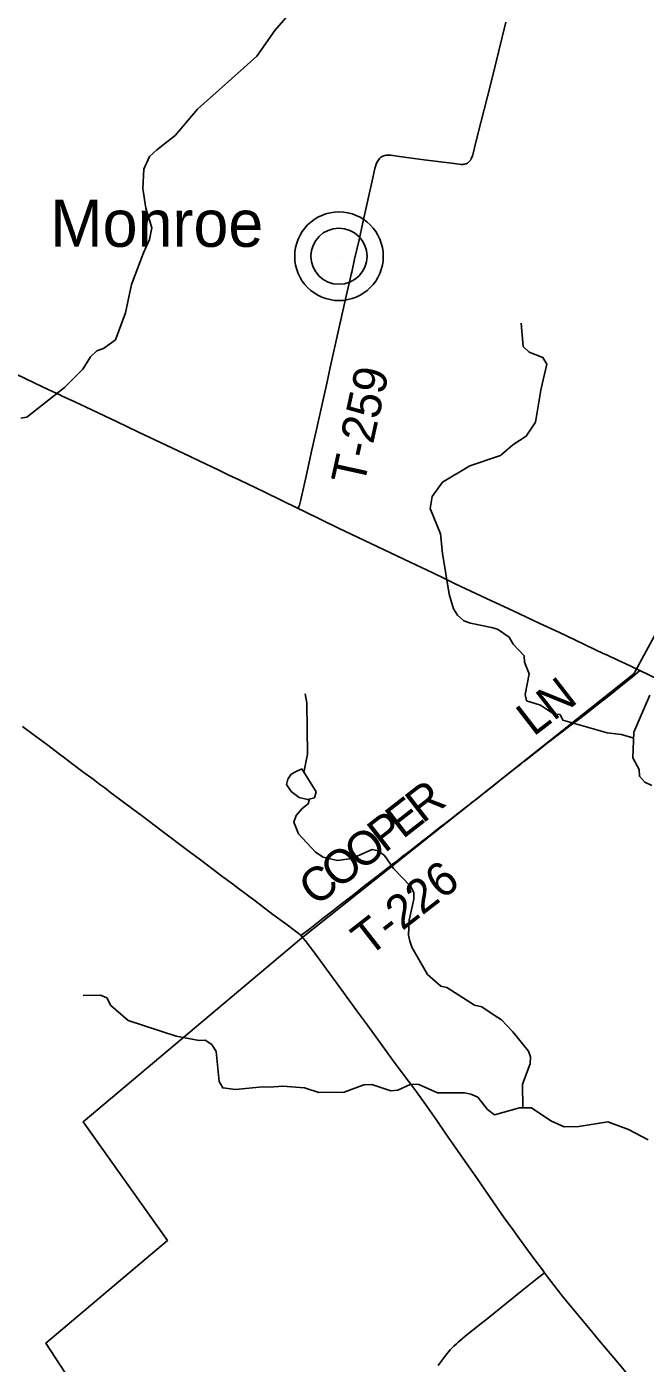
# Model space of a CAD drawing. Extents: x 1410790 to 1770854, y 448063 to 770588.
# Drawn here: x 1581547 to 1587036, y 603957 to 615816 of the extents above; entities that cross this region are included whole.
import ezdxf

# ---------------------------------------------------------------- set-up
doc = ezdxf.new("R2010")
doc.units = 0
for name, color, linetype in [('GM_X_County_Road', 7, 'Continuous'), ('GM_X_Minor_Lake', 7, 'Continuous'), ('GM_X_Minor_River', 7, 'Continuous'), ('GM_X_Township', 7, 'Continuous'), ('GM_X_Township_Road', 7, 'Continuous'), ('GM_X_Township_Road_Text', 7, 'Continuous'), ('GM_X_Unincorporated', 7, 'Continuous'), ('GM_X_Unincorporated_Location', 7, 'Continuous'), ('GM_X_Unincorporated_Text', 7, 'Continuous')]:
    doc.layers.add(name, color=color, linetype=linetype)

msp = doc.modelspace()

# ---------------------------------------------------------------- linework, layer by layer
at = {"layer": 'GM_X_County_Road'}
for points in [[(1578133, 614284), (1578148, 614277), (1578251, 614229), (1578481, 614121), (1578619, 614056), (1578776, 613983), (1578923, 613913), (1579173, 613795), (1579574, 613607), (1579687, 613555), (1579802, 613500), (1580002, 613408), (1580121, 613354), (1580255, 613291), (1580400, 613225), (1580541, 613160), (1580741, 613066), (1580975, 612957), (1581050, 612922), (1581187, 612859), (1581285, 612813), (1581452, 612733), (1581694, 612619), (1581847, 612547)], [(1581847, 612547), (1581857, 612542), (1581973, 612488), (1582074, 612441), (1582345, 612312), (1582540, 612219), (1582786, 612103), (1582999, 612001), (1583084, 611961), (1583245, 611884), (1583342, 611837), (1583433, 611794), (1583660, 611685), (1583955, 611542)], [(1583955, 611542), (1584012, 611514), (1584315, 611368), (1584545, 611258), (1584832, 611120), (1584949, 611065), (1585151, 610969), (1585261, 610916), (1585349, 610874), (1585626, 610743), (1585825, 610650), (1585976, 610579), (1586100, 610521), (1586268, 610443), (1586498, 610334), (1586590, 610290), (1586662, 610256), (1586701, 610239)], [(1586701, 610239), (1586728, 610226), (1586752, 610215), (1586805, 610190), (1586853, 610168), (1586988, 610105)], [(1586988, 610105), (1587324, 609940), (1587557, 609826), (1587652, 609780)], [(1583981, 607752), (1583972, 607760), (1583955, 607772), (1583847, 607855), (1583731, 607940), (1583574, 608059), (1583427, 608169), (1583372, 608211), (1583280, 608279), (1583251, 608301), (1583089, 608423), (1582989, 608498), (1582737, 608687), (1582576, 608811), (1582486, 608877), (1582292, 609022), (1582239, 609062), (1582197, 609093), (1582137, 609139), (1582044, 609206), (1581960, 609269), (1581881, 609328), (1581839, 609360), (1581733, 609441), (1581612, 609531), (1581509, 609608)], [(1586142, 604760), (1586123, 604786), (1586066, 604862), (1585982, 604975), (1585920, 605060), (1585845, 605164), (1585799, 605227), (1585763, 605278), (1585653, 605437), (1585543, 605596), (1585418, 605777), (1585329, 605903), (1585267, 605992), (1585186, 606111), (1585103, 606229), (1585044, 606311), (1584981, 606399), (1584888, 606522), (1584794, 606649), (1584648, 606851), (1584571, 606957), (1584501, 607052), (1584311, 607312), (1584105, 607595), (1584018, 607707), (1584000, 607729), (1583981, 607752)], [(1586907, 603825), (1586790, 603967), (1586625, 604163), (1586543, 604261), (1586413, 604417), (1586309, 604544), (1586228, 604647), (1586168, 604725), (1586142, 604760)]]:
    msp.add_lwpolyline(points, dxfattribs=at)
at = {"layer": 'GM_X_Minor_Lake'}
for points in [[(1584115, 609027), (1584100, 608975), (1584038, 608958), (1583966, 608977), (1583895, 609031), (1583852, 609091), (1583864, 609141), (1583893, 609183), (1583939, 609208), (1583988, 609230)], [(1584115, 609027), (1583988, 609230)]]:
    msp.add_lwpolyline(points, dxfattribs=at)
at = {"layer": 'GM_X_Minor_River'}
for points in [[(1581495, 612344), (1581549, 612351), (1581881, 612615), (1582046, 612777), (1582112, 612886), (1582169, 612941), (1582227, 612961), (1582334, 613039), (1582424, 613278), (1582476, 613528), (1582584, 613809), (1582636, 613927), (1582656, 614031), (1582605, 614206), (1582577, 614381), (1582586, 614551), (1582638, 614663), (1582701, 614722), (1582863, 614850), (1583064, 615083), (1583473, 615452), (1583588, 615553), (1583750, 615781), (1583999, 616076)], [(1586934, 609504), (1586824, 609537), (1586698, 609551), (1586305, 609662), (1586280, 609714), (1586228, 609715), (1586168, 609754), (1586105, 609797), (1585983, 609835), (1585970, 609891), (1586005, 610073), (1585964, 610178), (1585963, 610234), (1585865, 610336), (1585828, 610400), (1585725, 610470), (1585673, 610485), (1585485, 610524), (1585427, 610545), (1585370, 610594), (1585335, 610650), (1585297, 610781), (1585236, 611141), (1585219, 611316), (1585126, 611541), (1585144, 611649), (1585236, 611776), (1585479, 611919), (1585752, 612011), (1585860, 612106), (1585979, 612184), (1586061, 612307), (1586110, 612591), (1586120, 612645), (1586163, 612821), (1586128, 612882), (1586007, 612927), (1585953, 612978), (1585936, 613185)], [(1584006, 609200), (1584038, 609361), (1584033, 609818), (1584018, 609897)], [(1587093, 609082), (1587031, 609113), (1586984, 609166), (1586983, 609226), (1586927, 609329), (1586936, 609556), (1587077, 609886)], [(1585950, 606224), (1585947, 606434), (1586016, 606614), (1586019, 606676), (1586000, 606726), (1585862, 606897), (1585760, 607004), (1585696, 607047), (1585585, 607121), (1585521, 607134), (1585276, 607292), (1585222, 607303), (1585105, 607407), (1584965, 607648), (1584947, 607702), (1584936, 607756), (1584940, 607890), (1584983, 608074), (1584982, 608134), (1584953, 608191), (1584803, 608347), (1584721, 608461), (1584665, 608504), (1584612, 608515), (1584432, 608435), (1584306, 608419), (1584178, 608449), (1584111, 608492), (1583959, 608655), (1583918, 608758), (1583937, 608816), (1583990, 608879), (1584045, 608922), (1584057, 608964)], [(1587063, 605941), (1586886, 606031), (1586703, 606100), (1586448, 606058), (1586316, 606056), (1586198, 606108), (1586026, 606225), (1585920, 606224), (1585697, 606162), (1585635, 606209), (1585549, 606318), (1585487, 606345), (1585431, 606358), (1585191, 606358), (1585026, 606432), (1584956, 606433), (1584841, 606381), (1584777, 606374), (1584610, 606431), (1584538, 606428), (1584364, 606364), (1584138, 606360), (1584011, 606402), (1583819, 606416), (1583702, 606408), (1583638, 606409), (1583400, 606385), (1583286, 606400), (1583255, 606457), (1583227, 606722), (1583190, 606785), (1583130, 606824), (1583076, 606820), (1582874, 606858), (1582446, 606998), (1582294, 607133), (1582257, 607200), (1582201, 607222), (1582047, 607219)]]:
    msp.add_lwpolyline(points, dxfattribs=at)
at = {"layer": 'GM_X_Township'}
for points in [[(1590725, 622109), (1590468, 621473), (1591936, 620280), (1590629, 620819), (1590351, 620938), (1587959, 617070), (1587449, 616245), (1588231, 616006), (1587551, 614297), (1588269, 614196), (1588791, 613495), (1586950, 610100), (1586936, 610074), (1583986, 607729), (1582048, 606098), (1582795, 605048), (1581717, 604136), (1582947, 602250)], [(1582947, 602250), (1581717, 604136), (1582795, 605048), (1582048, 606098), (1583986, 607729), (1586936, 610074), (1586950, 610100), (1588791, 613495), (1588269, 614196), (1587551, 614297), (1588231, 616006), (1587449, 616245), (1587959, 617070), (1590351, 620938), (1590629, 620819), (1591936, 620280), (1592311, 620126), (1592994, 619822), (1594727, 619399), (1594908, 619359), (1595402, 619248), (1595574, 619095), (1595876, 618792), (1596802, 617864)]]:
    msp.add_lwpolyline(points, dxfattribs=at)
at = {"layer": 'GM_X_Township_Road'}
for points in [[(1584431, 613638), (1584457, 613753), (1584496, 613924), (1584531, 614080), (1584569, 614250), (1584619, 614474), (1584637, 614557), (1584642, 614576), (1584649, 614597), (1584654, 614610), (1584659, 614620), (1584665, 614630), (1584672, 614639), (1584679, 614647), (1584687, 614654), (1584696, 614661), (1584706, 614666), (1584716, 614670), (1584726, 614673), (1584738, 614675), (1584748, 614676), (1584761, 614676), (1584774, 614675), (1584897, 614659), (1585073, 614636), (1585317, 614604), (1585385, 614595), (1585401, 614594), (1585416, 614594), (1585426, 614595), (1585436, 614597), (1585445, 614600), (1585453, 614603), (1585459, 614606), (1585465, 614610), (1585471, 614616), (1585477, 614622), (1585483, 614629), (1585487, 614636), (1585492, 614645), (1585496, 614654), (1585505, 614680), (1585534, 614791), (1585577, 614966), (1585665, 615313), (1585738, 615602), (1585800, 615857)], [(1583955, 611542), (1583962, 611559), (1583967, 611572), (1583971, 611583), (1583974, 611594), (1583977, 611605), (1584027, 611829), (1584077, 612063), (1584118, 612243), (1584180, 612521), (1584212, 612665), (1584241, 612791), (1584315, 613123), (1584374, 613386), (1584426, 613616), (1584431, 613638)], [(1586609, 609798), (1586671, 609846), (1586754, 609911), (1586805, 609952), (1586893, 610024), (1586919, 610046), (1586988, 610105)], [(1585473, 608912), (1585486, 608923), (1585510, 608941), (1585530, 608957), (1585549, 608971), (1585569, 608987), (1585587, 609001), (1585605, 609015), (1585621, 609027), (1585638, 609042), (1585651, 609052), (1585710, 609099), (1585748, 609130), (1585771, 609148), (1585802, 609172), (1585872, 609227), (1585931, 609273), (1585960, 609295), (1585973, 609305), (1586022, 609344), (1586037, 609356), (1586050, 609366), (1586086, 609395), (1586155, 609449), (1586298, 609559), (1586368, 609612), (1586443, 609669), (1586517, 609726), (1586609, 609798)], [(1583981, 607752), (1584060, 607813), (1584164, 607894), (1584229, 607944), (1584263, 607970), (1584327, 608021), (1584384, 608065), (1584461, 608125), (1584546, 608193), (1584580, 608219), (1584665, 608286), (1584722, 608330), (1584806, 608393), (1584832, 608413), (1584850, 608427), (1584886, 608456), (1584938, 608496), (1584982, 608530), (1585064, 608595), (1585126, 608643), (1585149, 608662), (1585219, 608716), (1585264, 608750), (1585290, 608770), (1585313, 608788), (1585339, 608808), (1585364, 608829), (1585385, 608845), (1585414, 608867), (1585440, 608887), (1585473, 608912)], [(1585199, 603937), (1585231, 603983), (1585266, 604029), (1585306, 604076), (1585338, 604109), (1585360, 604129), (1585377, 604144), (1585391, 604157), (1585439, 604197), (1585580, 604309), (1585647, 604363), (1585914, 604579), (1586078, 604710), (1586104, 604730), (1586142, 604760)]]:
    msp.add_lwpolyline(points, dxfattribs=at)
at = {"layer": 'GM_X_Unincorporated'}
for radius in [393, 249]:
    msp.add_circle((1584318, 613779), radius, dxfattribs=at)
at = {"layer": 'GM_X_Unincorporated_Location'}
msp.add_line((1584318, 613779), (1584318, 613779), dxfattribs=at)

# ---------------------------------------------------------------- texts
at = {"layer": 'GM_X_Township_Road_Text'}
for s, rotation, p in [('T-259', 77.5928, (1584539, 611736)), ('LN', 37.7854, (1586045, 609513)), ('R', 37.7918, (1585060, 608741)), ('E', 37.9019, (1584883, 608603)), ('P', 37.9029, (1584723, 608479)), ('O', 37.9034, (1584515, 608317)), ('O', 37.9037, (1584307, 608155)), ('C', 37.9058, (1584112, 608003)), ('T-226', 37.9241, (1584581, 607557))]:
    msp.add_text(s, height=300, rotation=rotation, dxfattribs=at).set_placement(p)
at = {"layer": 'GM_X_Unincorporated_Text'}
msp.add_text('Monroe', height=417, rotation=0, dxfattribs=at).set_placement((1581756, 613863))

doc.saveas('drawing.dxf')
